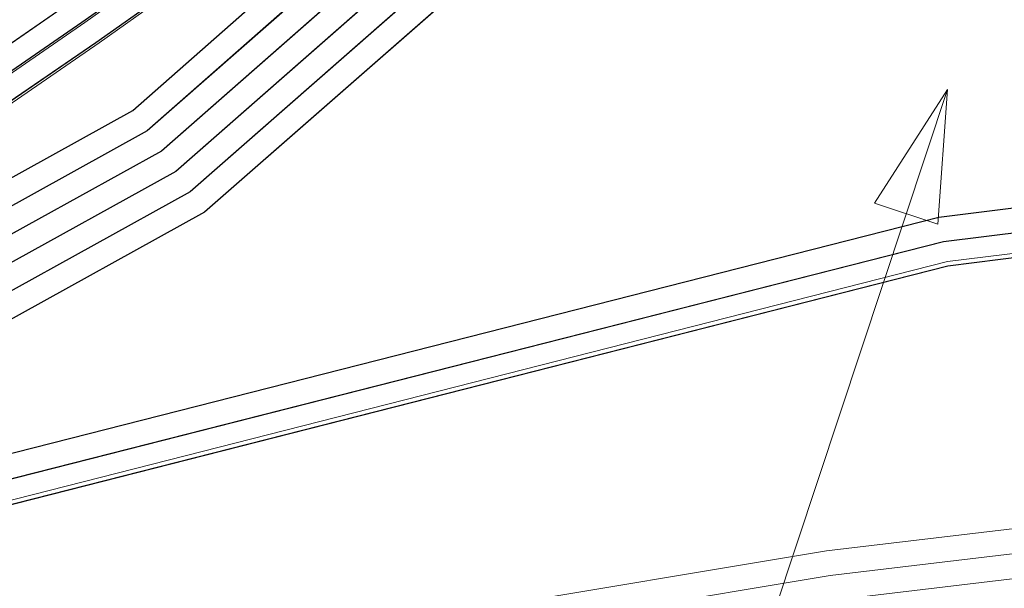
# Model space of a CAD drawing. Header units: metres. Extents: x -502 to 161, y -108 to 174.
# Tile 503 of 656: x -63.53 to -61.54, y -16.66 to -15.51. Entities that reach past the tile are written whole.
import ezdxf

# ---------------------------------------------------------------- set-up
doc = ezdxf.new("R2010")
doc.units = ezdxf.units.M
doc.header["$LTSCALE"] = 0.1
for name, color, linetype in [('BRI31-005.05-5p02-Koordinierung Lageplan 4. BA ZOB West 2022-06-15', 7, 'Continuous'), ('BRI31-005.06-5f07-Koordinierung Lageplan 4. BA ZOB Fernbusbahnh', 7, 'Continuous'), ('BRI32-005.02-5f05-Koordinierung Schemaplan 4 BA ZOB Teilbereich', 7, 'Continuous'), ('BRI32-005.03-5f06-Koordinierung Schemaplan 4 BA ZOB Teilbereich 2 Ost - Bahnhofsallee 2023-01-21', 7, 'Continuous')]:
    doc.layers.add(name, color=color, linetype=linetype)

# ---------------------------------------------------------------- blocks, each defined once
blk = doc.blocks.new('ALG_00093')
at = {"color": 1, "linetype": 'Continuous', "lineweight": 9, "true_color": 0xff0000, "transparency": 33554687, "flags": 128}
blk.add_lwpolyline([(0, 0), (0.3773, 0.09625), (0.3773, -0.09625), (0, 0)], dxfattribs=at)

msp = doc.modelspace()

# ---------------------------------------------------------------- linework, layer by layer
at = {"layer": 'BRI31-005.05-5p02-Koordinierung Lageplan 4. BA ZOB West 2022-06-15', "color": 116, "linetype": 'Continuous', "lineweight": 13, "true_color": 0x007f3f, "transparency": 33554687, "flags": 128}
for points in [[(-55.6527, -13.6584), (-59.3837, -14.2884), (-59.8707, -14.3754), (-61.3547, -14.6404), (-62.2037, -14.7924), (-62.5517, -14.8784), (-62.7277, -14.9854), (-63.4237, -15.4794), (-64.2987, -16.0824), (-64.8117, -16.1804), (-69.6547, -17.0434), (-75.4117, -17.9834), (-81.6807, -18.9484), (-88.8587, -20.2984), (-93.6347, -21.0284), (-98.8577, -21.9194)], [(-55.6447, -13.7074), (-59.3757, -14.3374), (-59.8617, -14.4244), (-61.3457, -14.6894), (-62.1937, -14.8414), (-62.5327, -14.9254), (-62.7007, -15.0274), (-63.3947, -15.5204), (-64.2787, -16.1294), (-64.8027, -16.2294), (-69.6467, -17.0924), (-75.4027, -18.0324), (-81.6717, -18.9974), (-88.8507, -20.3474), (-93.6267, -21.0774), (-98.8947, -21.9764)]]:
    msp.add_lwpolyline(points, dxfattribs=at)
at = {"layer": 'BRI31-005.05-5p02-Koordinierung Lageplan 4. BA ZOB West 2022-06-15', "color": 250, "linetype": 'Continuous', "lineweight": 25, "true_color": 0x333333, "transparency": 33554687, "flags": 128}
for points in [[(-179.1357, -29.7394), (-178.2047, -29.9074), (-176.5237, -30.3244), (-174.8367, -30.8434), (-162.8247, -32.5154), (-157.1227, -33.4214), (-150.6707, -32.1644), (-150.3757, -32.1054), (-126.7397, -27.5954), (-121.8107, -26.6854), (-104.5117, -23.3154), (-93.6067, -21.1744), (-88.8337, -20.4444), (-81.6527, -19.0944), (-75.3827, -18.1294), (-69.6317, -17.1894), (-64.2647, -16.2324), (-63.2977, -15.6984), (-62.6077, -15.0894), (-62.1947, -14.8414), (-59.6597, -14.3864), (-59.3767, -14.3364), (-55.6447, -13.7064)], [(-55.6367, -13.7554), (-59.3687, -14.3854), (-59.6507, -14.4354), (-62.1767, -14.8894), (-62.5777, -15.1304), (-63.2687, -15.7394), (-64.2477, -16.2804), (-69.6237, -17.2384), (-75.3737, -18.1784), (-81.6437, -19.1434), (-88.8257, -20.4934), (-93.5977, -21.2234), (-104.5017, -23.3644), (-121.8007, -26.7344), (-126.7307, -27.6444), (-150.3667, -32.1544), (-150.6607, -32.2134), (-157.1217, -33.4724), (-162.8317, -32.5644), (-174.8437, -30.8934), (-176.5357, -30.3734), (-178.2147, -29.9564), (-179.1357, -29.7904)], [(-55.6287, -13.8044), (-59.3607, -14.4344), (-59.6427, -14.4844), (-62.1587, -14.9374), (-62.5477, -15.1714), (-63.2397, -15.7804), (-64.2307, -16.3284), (-69.6157, -17.2874), (-75.3647, -18.2274), (-81.6347, -19.1924), (-88.8177, -20.5424), (-93.5887, -21.2724), (-104.4917, -23.4134), (-121.7907, -26.7834), (-126.7217, -27.6934), (-150.3577, -32.2034), (-150.6507, -32.2624), (-157.1207, -33.5234), (-162.8387, -32.6134), (-174.8507, -30.9434), (-176.5477, -30.4224), (-178.2247, -30.0054), (-179.1357, -29.8414)], [(-55.6207, -13.8534), (-59.3527, -14.4834), (-59.6277, -14.5324), (-62.1407, -14.9854), (-62.5177, -15.2124), (-63.2107, -15.8214), (-64.2137, -16.3764), (-69.6077, -17.3364), (-75.3557, -18.2764), (-81.6257, -19.2414), (-88.8097, -20.5914), (-93.5797, -21.3214), (-104.4817, -23.4624), (-121.7807, -26.8324), (-126.7127, -27.7424), (-150.3487, -32.2524), (-150.6407, -32.3114), (-157.1197, -33.5744), (-162.8457, -32.6624), (-174.8577, -30.9934), (-176.5597, -30.4714), (-178.2347, -30.0544), (-179.1357, -29.8924)], [(-55.6127, -13.9024), (-59.3447, -14.5324), (-59.6247, -14.5824), (-62.1227, -15.0334), (-62.4877, -15.2534), (-63.1817, -15.8624), (-64.1967, -16.4244), (-69.5997, -17.3854), (-75.3467, -18.3254), (-81.6167, -19.2904), (-88.8017, -20.6404), (-93.5707, -21.3704), (-104.4717, -23.5114), (-121.7707, -26.8814), (-126.7037, -27.7914), (-150.3397, -32.3014), (-150.6307, -32.3604), (-157.1187, -33.6254), (-162.8527, -32.7114), (-174.8647, -31.0434), (-176.5717, -30.5204), (-178.2447, -30.1034), (-179.1357, -29.9434)], [(-55.6047, -13.9514), (-59.3367, -14.5814), (-62.1047, -15.0814), (-62.4577, -15.2944), (-63.1527, -15.9034), (-64.1797, -16.4724), (-69.5917, -17.4344), (-75.3377, -18.3744), (-81.6077, -19.3394), (-88.7937, -20.6894), (-93.5617, -21.4194), (-104.4617, -23.5604), (-121.7607, -26.9304), (-126.6947, -27.8404), (-150.3307, -32.3504), (-150.6207, -32.4094), (-157.1177, -33.6764), (-162.8597, -32.7604), (-174.8717, -31.0934), (-176.5837, -30.5694), (-178.2547, -30.1524), (-179.1357, -29.9944)], [(-56.5667, -14.3244), (-56.9487, -14.6244), (-57.8377, -15.3484), (-58.3257, -15.4954), (-59.9937, -15.7044), (-61.6697, -15.9144), (-63.7887, -16.4534), (-69.5837, -17.4834), (-75.3287, -18.4234), (-81.5687, -19.5644), (-84.6457, -20.1594), (-93.6297, -21.6994), (-104.3877, -23.8594), (-121.7187, -27.1554), (-122.6217, -27.3224), (-126.1537, -27.9814), (-137.6357, -30.1594), (-150.2927, -32.5534), (-151.8867, -32.8594), (-157.0417, -33.8394), (-163.2567, -32.9244), (-174.3647, -31.3244), (-178.3997, -30.6854)], [(-56.5467, -14.3734), (-56.9177, -14.6634), (-57.8137, -15.3934), (-58.3107, -15.5434), (-58.9957, -15.6304), (-59.9877, -15.7544), (-61.6607, -15.9634), (-63.7777, -16.5024), (-69.5757, -17.5324), (-75.3197, -18.4724), (-81.5597, -19.6134), (-84.6367, -20.2084), (-93.6207, -21.7484), (-104.3777, -23.9084), (-121.7097, -27.2044), (-122.6127, -27.3714), (-126.1447, -28.0304), (-137.6267, -30.2084), (-150.2837, -32.6024), (-151.8777, -32.9084), (-157.0407, -33.8904), (-163.2637, -32.9734), (-174.3717, -31.3734), (-178.4067, -30.7344)], [(-56.5277, -14.4214), (-56.8867, -14.7024), (-57.7897, -15.4384), (-58.2967, -15.5914), (-58.9897, -15.6804), (-59.9817, -15.8044), (-61.6517, -16.0124), (-63.7667, -16.5514), (-69.5677, -17.5814), (-75.3107, -18.5214), (-81.5507, -19.6624), (-84.6277, -20.2574), (-93.6117, -21.7974), (-104.3677, -23.9574), (-121.7007, -27.2534), (-122.6037, -27.4204), (-126.1357, -28.0794), (-137.6177, -30.2574), (-150.2747, -32.6514), (-151.8687, -32.9574), (-154.1107, -33.3844)], [(-62.5057, -14.9114), (-62.7017, -15.0274), (-63.4007, -15.5204), (-64.2987, -16.1364), (-69.6477, -17.0914), (-75.4007, -18.0314), (-81.6707, -18.9964), (-88.8497, -20.3464), (-93.6247, -21.0764), (-104.5317, -23.2174), (-121.8307, -26.5874), (-126.7577, -27.4974), (-150.3937, -32.0074), (-150.6907, -32.0664), (-157.1247, -33.3194), (-162.8107, -32.4174), (-174.8227, -30.7434), (-176.4997, -30.2264), (-178.1847, -29.8094), (-179.1357, -29.6374)], [(-62.4797, -14.9544), (-62.6747, -15.0694), (-63.3727, -15.5614), (-64.2817, -16.1844), (-69.6397, -17.1404), (-75.3917, -18.0804), (-81.6617, -19.0454), (-88.8417, -20.3954), (-93.6157, -21.1254), (-104.5217, -23.2664), (-121.8207, -26.6364), (-126.7487, -27.5464), (-150.3847, -32.0564), (-150.6807, -32.1154), (-157.1237, -33.3704), (-162.8177, -32.4664), (-174.8297, -30.7934), (-176.5117, -30.2754), (-178.1947, -29.8584), (-179.1357, -29.6884)]]:
    msp.add_lwpolyline(points, dxfattribs=at)
at = {"layer": 'BRI31-005.05-5p02-Koordinierung Lageplan 4. BA ZOB West 2022-06-15', "color": 35, "linetype": 'Continuous', "lineweight": 13, "true_color": 0x99724c, "transparency": 33554687, "flags": 128}
msp.add_lwpolyline([(-56.5317, -14.4104), (-56.8937, -14.6954), (-57.7937, -15.4294), (-58.2987, -15.5824), (-58.9897, -15.6704), (-59.9837, -15.7944), (-61.6527, -16.0034), (-63.7687, -16.5424), (-69.5707, -17.5724), (-75.3137, -18.5124), (-81.5517, -19.6534), (-84.6287, -20.2484), (-93.6127, -21.7884), (-104.3697, -23.9484)], dxfattribs=at)
at = {"layer": 'BRI31-005.05-5p02-Koordinierung Lageplan 4. BA ZOB West 2022-06-15', "color": 7, "linetype": 'Continuous', "lineweight": 13, "transparency": 33554687, "flags": 128}
for points in [[(-61.4667, -16.5364), (-61.8967, -16.5874), (-64.8047, -17.0724), (-67.0677, -17.3534), (-81.2107, -19.8354), (-82.4137, -20.0454), (-83.9977, -20.3754), (-88.8717, -21.3944), (-93.5607, -22.0544), (-96.7847, -22.7254), (-98.7487, -23.1054), (-104.2927, -24.2564), (-104.8637, -24.3634), (-122.5617, -27.6464), (-126.0927, -28.3114), (-137.5747, -30.4814), (-151.2867, -33.0514), (-152.1117, -33.2054), (-156.9627, -34.1054), (-163.4867, -33.2114), (-174.4007, -31.5814), (-178.4277, -30.8814)], [(-61.4607, -16.5864), (-61.8897, -16.6374), (-64.7977, -17.1214), (-67.0607, -17.4024), (-81.2017, -19.8844), (-82.4047, -20.0944), (-83.9877, -20.4244), (-88.8627, -21.4434), (-93.5517, -22.1034), (-96.7747, -22.7744), (-98.7387, -23.1544), (-104.2827, -24.3054), (-104.8547, -24.4124), (-122.5527, -27.6954), (-126.0837, -28.3604), (-137.5657, -30.5304), (-151.2777, -33.1004), (-152.1027, -33.2544), (-156.9617, -34.1564), (-163.4937, -33.2604), (-174.4077, -31.6304), (-178.4347, -30.9304)], [(-178.4417, -30.9794), (-174.4147, -31.6794), (-163.5007, -33.3094), (-156.9607, -34.2074), (-152.0937, -33.3034), (-151.2687, -33.1494), (-137.5567, -30.5794), (-126.0747, -28.4094), (-122.5437, -27.7444), (-104.8457, -24.4614), (-104.2727, -24.3544), (-98.7287, -23.2034), (-96.7647, -22.8234), (-93.5427, -22.1524), (-88.8537, -21.4924), (-83.9777, -20.4734), (-82.3957, -20.1434), (-81.1927, -19.9334), (-67.0537, -17.4514), (-64.7907, -17.1704), (-61.8827, -16.6874), (-61.4547, -16.6364)]]:
    msp.add_lwpolyline(points, dxfattribs=at)
at = {"layer": 'BRI31-005.06-5f07-Koordinierung Lageplan 4. BA ZOB Fernbusbahnh', "color": 250, "linetype": 'Continuous', "lineweight": 20, "true_color": 0x333333, "transparency": 33554687, "flags": 128}
for points in [[(-179.1357, -29.7394), (-178.2047, -29.9074), (-176.5237, -30.3244), (-174.8367, -30.8434), (-162.8247, -32.5154), (-157.1227, -33.4214), (-150.6707, -32.1644), (-150.3757, -32.1054), (-126.7397, -27.5954), (-121.8107, -26.6854), (-104.5117, -23.3154), (-93.6067, -21.1744), (-88.8337, -20.4444), (-81.6527, -19.0944), (-75.3827, -18.1294), (-69.6317, -17.1894), (-64.2647, -16.2324), (-63.2977, -15.6984), (-62.6077, -15.0894), (-62.1947, -14.8414), (-59.6597, -14.3864), (-59.3767, -14.3364), (-55.6447, -13.7064)], [(-55.6367, -13.7554), (-59.3687, -14.3854), (-59.6507, -14.4354), (-62.1767, -14.8894), (-62.5777, -15.1304), (-63.2687, -15.7394), (-64.2477, -16.2804), (-69.6237, -17.2384), (-75.3737, -18.1784), (-81.6437, -19.1434), (-88.8257, -20.4934), (-93.5977, -21.2234), (-104.5017, -23.3644), (-121.8007, -26.7344), (-126.7307, -27.6444), (-150.3667, -32.1544), (-150.6607, -32.2134), (-157.1217, -33.4724), (-162.8317, -32.5644), (-174.8437, -30.8934), (-176.5357, -30.3734), (-178.2147, -29.9564), (-179.1357, -29.7904)], [(-55.6287, -13.8044), (-59.3607, -14.4344), (-59.6427, -14.4844), (-62.1587, -14.9374), (-62.5477, -15.1714), (-63.2397, -15.7804), (-64.2307, -16.3284), (-69.6157, -17.2874), (-75.3647, -18.2274), (-81.6347, -19.1924), (-88.8177, -20.5424), (-93.5887, -21.2724), (-104.4917, -23.4134), (-121.7907, -26.7834), (-126.7217, -27.6934), (-150.3577, -32.2034), (-150.6507, -32.2624), (-157.1207, -33.5234), (-162.8387, -32.6134), (-174.8507, -30.9434), (-176.5477, -30.4224), (-178.2247, -30.0054), (-179.1357, -29.8414)], [(-55.6207, -13.8534), (-59.3527, -14.4834), (-59.6277, -14.5324), (-62.1407, -14.9854), (-62.5177, -15.2124), (-63.2107, -15.8214), (-64.2137, -16.3764), (-69.6077, -17.3364), (-75.3557, -18.2764), (-81.6257, -19.2414), (-88.8097, -20.5914), (-93.5797, -21.3214), (-104.4817, -23.4624), (-121.7807, -26.8324), (-126.7127, -27.7424), (-150.3487, -32.2524), (-150.6407, -32.3114), (-157.1197, -33.5744), (-162.8457, -32.6624), (-174.8577, -30.9934), (-176.5597, -30.4714), (-178.2347, -30.0544), (-179.1357, -29.8924)], [(-55.6127, -13.9024), (-59.3447, -14.5324), (-59.6247, -14.5824), (-62.1227, -15.0334), (-62.4877, -15.2534), (-63.1817, -15.8624), (-64.1967, -16.4244), (-69.5997, -17.3854), (-75.3467, -18.3254), (-81.6167, -19.2904), (-88.8017, -20.6404), (-93.5707, -21.3704), (-104.4717, -23.5114), (-121.7707, -26.8814), (-126.7037, -27.7914), (-150.3397, -32.3014), (-150.6307, -32.3604), (-157.1187, -33.6254), (-162.8527, -32.7114), (-174.8647, -31.0434), (-176.5717, -30.5204), (-178.2447, -30.1034), (-179.1357, -29.9434)], [(-55.6047, -13.9514), (-59.3367, -14.5814), (-62.1047, -15.0814), (-62.4577, -15.2944), (-63.1527, -15.9034), (-64.1797, -16.4724), (-69.5917, -17.4344), (-75.3377, -18.3744), (-81.6077, -19.3394), (-88.7937, -20.6894), (-93.5617, -21.4194), (-104.4617, -23.5604), (-121.7607, -26.9304), (-126.6947, -27.8404), (-150.3307, -32.3504), (-150.6207, -32.4094), (-157.1177, -33.6764), (-162.8597, -32.7604), (-174.8717, -31.0934), (-176.5837, -30.5694), (-178.2547, -30.1524), (-179.1357, -29.9944)], [(-56.5667, -14.3244), (-56.9487, -14.6244), (-57.8377, -15.3484), (-58.3257, -15.4954), (-59.9937, -15.7044), (-61.6697, -15.9144), (-63.7887, -16.4534), (-69.5837, -17.4834), (-75.3287, -18.4234), (-81.5687, -19.5644), (-84.6457, -20.1594), (-93.6297, -21.6994), (-104.3877, -23.8594), (-121.7187, -27.1554), (-122.6217, -27.3224), (-126.1537, -27.9814), (-137.6357, -30.1594), (-150.2927, -32.5534), (-151.8867, -32.8594), (-157.0417, -33.8394), (-163.2567, -32.9244), (-174.3647, -31.3244), (-178.3997, -30.6854)], [(-56.5467, -14.3734), (-56.9177, -14.6634), (-57.8137, -15.3934), (-58.3107, -15.5434), (-58.9957, -15.6304), (-59.9877, -15.7544), (-61.6607, -15.9634), (-63.7777, -16.5024), (-69.5757, -17.5324), (-75.3197, -18.4724), (-81.5597, -19.6134), (-84.6367, -20.2084), (-93.6207, -21.7484), (-104.3777, -23.9084), (-121.7097, -27.2044), (-122.6127, -27.3714), (-126.1447, -28.0304), (-137.6267, -30.2084), (-150.2837, -32.6024), (-151.8777, -32.9084), (-157.0407, -33.8904), (-163.2637, -32.9734), (-174.3717, -31.3734), (-178.4067, -30.7344)], [(-62.5057, -14.9114), (-62.7017, -15.0274), (-63.4007, -15.5204), (-64.2987, -16.1364), (-69.6477, -17.0914), (-75.4007, -18.0314), (-81.6707, -18.9964), (-88.8497, -20.3464), (-93.6247, -21.0764), (-104.5317, -23.2174), (-121.8307, -26.5874), (-126.7577, -27.4974), (-150.3937, -32.0074), (-150.6907, -32.0664), (-157.1247, -33.3194), (-162.8107, -32.4174), (-174.8227, -30.7434), (-176.4997, -30.2264), (-178.1847, -29.8094), (-179.1357, -29.6374)], [(-62.4797, -14.9544), (-62.6747, -15.0694), (-63.3727, -15.5614), (-64.2817, -16.1844), (-69.6397, -17.1404), (-75.3917, -18.0804), (-81.6617, -19.0454), (-88.8417, -20.3954), (-93.6157, -21.1254), (-104.5217, -23.2664), (-121.8207, -26.6364), (-126.7487, -27.5464), (-150.3847, -32.0564), (-150.6807, -32.1154), (-157.1237, -33.3704), (-162.8177, -32.4664), (-174.8297, -30.7934), (-176.5117, -30.2754), (-178.1947, -29.8584), (-179.1357, -29.6884)]]:
    msp.add_lwpolyline(points, dxfattribs=at)
at = {"layer": 'BRI31-005.06-5f07-Koordinierung Lageplan 4. BA ZOB Fernbusbahnh', "color": 7, "linetype": 'Continuous', "lineweight": 9, "transparency": 33554687, "flags": 128}
for points in [[(-61.4667, -16.5364), (-61.8967, -16.5874), (-64.8047, -17.0724), (-67.0677, -17.3534), (-81.2107, -19.8354), (-82.4137, -20.0454), (-83.9977, -20.3754), (-88.8717, -21.3944), (-93.5607, -22.0544), (-96.7847, -22.7254), (-98.7487, -23.1054), (-104.2927, -24.2564), (-104.8637, -24.3634), (-122.5617, -27.6464), (-126.0927, -28.3114), (-137.5747, -30.4814), (-151.2867, -33.0514), (-152.1117, -33.2054), (-156.9627, -34.1054), (-163.4867, -33.2114), (-174.4007, -31.5814), (-178.4277, -30.8814)], [(-61.4607, -16.5864), (-61.8897, -16.6374), (-64.7977, -17.1214), (-67.0607, -17.4024), (-81.2017, -19.8844), (-82.4047, -20.0944), (-83.9877, -20.4244), (-88.8627, -21.4434), (-93.5517, -22.1034), (-96.7747, -22.7744), (-98.7387, -23.1544), (-104.2827, -24.3054), (-104.8547, -24.4124), (-122.5527, -27.6954), (-126.0837, -28.3604), (-137.5657, -30.5304), (-151.2777, -33.1004), (-152.1027, -33.2544), (-156.9617, -34.1564), (-163.4937, -33.2604), (-174.4077, -31.6304), (-178.4347, -30.9304)], [(-178.4417, -30.9794), (-174.4147, -31.6794), (-163.5007, -33.3094), (-156.9607, -34.2074), (-152.0937, -33.3034), (-151.2687, -33.1494), (-137.5567, -30.5794), (-126.0747, -28.4094), (-122.5437, -27.7444), (-104.8457, -24.4614), (-104.2727, -24.3544), (-98.7287, -23.2034), (-96.7647, -22.8234), (-93.5427, -22.1524), (-88.8537, -21.4924), (-83.9777, -20.4734), (-82.3957, -20.1434), (-81.1927, -19.9334), (-67.0537, -17.4514), (-64.7907, -17.1704), (-61.8827, -16.6874), (-61.4547, -16.6364)]]:
    msp.add_lwpolyline(points, dxfattribs=at)
at = {"layer": 'BRI32-005.02-5f05-Koordinierung Schemaplan 4 BA ZOB Teilbereich', "color": 116, "linetype": 'Continuous', "lineweight": 13, "true_color": 0x007f3f, "transparency": 33554687, "flags": 128}
for points in [[(-55.6527, -13.6584), (-59.3837, -14.2884), (-59.8707, -14.3754), (-61.3547, -14.6404), (-62.2037, -14.7924), (-62.5517, -14.8784), (-62.7277, -14.9854), (-63.4237, -15.4794), (-64.2987, -16.0824), (-64.8117, -16.1804), (-69.6547, -17.0434), (-75.4117, -17.9834), (-81.6807, -18.9484), (-88.8587, -20.2984), (-93.6347, -21.0284), (-98.8577, -21.9194)], [(-55.6447, -13.7074), (-59.3757, -14.3374), (-59.8617, -14.4244), (-61.3457, -14.6894), (-62.1937, -14.8414), (-62.5327, -14.9254), (-62.7007, -15.0274), (-63.3947, -15.5204), (-64.2787, -16.1294), (-64.8027, -16.2294), (-69.6467, -17.0924), (-75.4027, -18.0324), (-81.6717, -18.9974), (-88.8507, -20.3474), (-93.6267, -21.0774), (-98.8947, -21.9764)], [(-55.6367, -13.7564), (-59.3677, -14.3864), (-59.8527, -14.4734), (-61.3367, -14.7384), (-62.1837, -14.8904), (-62.5137, -14.9724), (-62.6737, -15.0694), (-63.3657, -15.5614), (-64.2587, -16.1764), (-64.7937, -16.2784), (-69.6387, -17.1414), (-75.3937, -18.0814), (-81.6627, -19.0464), (-88.8427, -20.3964), (-93.6187, -21.1264), (-96.6407, -21.6424), (-97.0907, -21.5164), (-97.3757, -21.1154), (-98.0337, -17.5034), (-97.8377, -17.4674)]]:
    msp.add_lwpolyline(points, dxfattribs=at)
at = {"layer": 'BRI32-005.02-5f05-Koordinierung Schemaplan 4 BA ZOB Teilbereich', "color": 251, "linetype": 'Continuous', "lineweight": 13, "true_color": 0x5b5b5b, "transparency": 33554687, "flags": 128}
msp.add_lwpolyline([(-97.9357, -17.4854), (-97.2817, -21.0754), (-97.0297, -21.4294), (-96.6357, -21.5404), (-93.6347, -21.0274), (-88.8597, -20.2974), (-81.6797, -18.9474), (-75.4097, -17.9824), (-69.6557, -17.0424), (-64.8117, -16.1804), (-64.2977, -16.0824), (-63.4227, -15.4794), (-62.7287, -14.9854), (-62.5527, -14.8794), (-62.2047, -14.7924), (-61.3547, -14.6404), (-59.8707, -14.3754), (-59.3847, -14.2874), (-55.6527, -13.6574)], dxfattribs=at)
at = {"layer": 'BRI32-005.02-5f05-Koordinierung Schemaplan 4 BA ZOB Teilbereich', "color": 250, "linetype": 'Continuous', "lineweight": 25, "true_color": 0x333333, "transparency": 33554687, "flags": 128}
for points in [[(-179.1357, -29.7394), (-178.2047, -29.9074), (-176.5237, -30.3244), (-174.8367, -30.8434), (-162.8247, -32.5154), (-157.1227, -33.4214), (-150.6707, -32.1644), (-150.3757, -32.1054), (-126.7397, -27.5954), (-121.8107, -26.6854), (-104.5117, -23.3154), (-93.6067, -21.1744), (-88.8337, -20.4444), (-81.6527, -19.0944), (-75.3827, -18.1294), (-69.6317, -17.1894), (-64.2647, -16.2324), (-63.2977, -15.6984), (-62.6077, -15.0894), (-62.1947, -14.8414), (-59.6597, -14.3864), (-59.3767, -14.3364), (-55.6447, -13.7064)], [(-55.6367, -13.7554), (-59.3687, -14.3854), (-59.6507, -14.4354), (-62.1767, -14.8894), (-62.5777, -15.1304), (-63.2687, -15.7394), (-64.2477, -16.2804), (-69.6237, -17.2384), (-75.3737, -18.1784), (-81.6437, -19.1434), (-88.8257, -20.4934), (-93.5977, -21.2234), (-104.5017, -23.3644), (-121.8007, -26.7344), (-126.7307, -27.6444), (-150.3667, -32.1544), (-150.6607, -32.2134), (-157.1217, -33.4724), (-162.8317, -32.5644), (-174.8437, -30.8934), (-176.5357, -30.3734), (-178.2147, -29.9564), (-179.1357, -29.7904)], [(-55.6287, -13.8044), (-59.3607, -14.4344), (-59.6427, -14.4844), (-62.1587, -14.9374), (-62.5477, -15.1714), (-63.2397, -15.7804), (-64.2307, -16.3284), (-69.6157, -17.2874), (-75.3647, -18.2274), (-81.6347, -19.1924), (-88.8177, -20.5424), (-93.5887, -21.2724), (-104.4917, -23.4134), (-121.7907, -26.7834), (-126.7217, -27.6934), (-150.3577, -32.2034), (-150.6507, -32.2624), (-157.1207, -33.5234), (-162.8387, -32.6134), (-174.8507, -30.9434), (-176.5477, -30.4224), (-178.2247, -30.0054), (-179.1357, -29.8414)], [(-55.6207, -13.8534), (-59.3527, -14.4834), (-59.6277, -14.5324), (-62.1407, -14.9854), (-62.5177, -15.2124), (-63.2107, -15.8214), (-64.2137, -16.3764), (-69.6077, -17.3364), (-75.3557, -18.2764), (-81.6257, -19.2414), (-88.8097, -20.5914), (-93.5797, -21.3214), (-104.4817, -23.4624), (-121.7807, -26.8324), (-126.7127, -27.7424), (-150.3487, -32.2524), (-150.6407, -32.3114), (-157.1197, -33.5744), (-162.8457, -32.6624), (-174.8577, -30.9934), (-176.5597, -30.4714), (-178.2347, -30.0544), (-179.1357, -29.8924)], [(-55.6127, -13.9024), (-59.3447, -14.5324), (-59.6247, -14.5824), (-62.1227, -15.0334), (-62.4877, -15.2534), (-63.1817, -15.8624), (-64.1967, -16.4244), (-69.5997, -17.3854), (-75.3467, -18.3254), (-81.6167, -19.2904), (-88.8017, -20.6404), (-93.5707, -21.3704), (-104.4717, -23.5114), (-121.7707, -26.8814), (-126.7037, -27.7914), (-150.3397, -32.3014), (-150.6307, -32.3604), (-157.1187, -33.6254), (-162.8527, -32.7114), (-174.8647, -31.0434), (-176.5717, -30.5204), (-178.2447, -30.1034), (-179.1357, -29.9434)], [(-55.6047, -13.9514), (-59.3367, -14.5814), (-62.1047, -15.0814), (-62.4577, -15.2944), (-63.1527, -15.9034), (-64.1797, -16.4724), (-69.5917, -17.4344), (-75.3377, -18.3744), (-81.6077, -19.3394), (-88.7937, -20.6894), (-93.5617, -21.4194), (-104.4617, -23.5604), (-121.7607, -26.9304), (-126.6947, -27.8404), (-150.3307, -32.3504), (-150.6207, -32.4094), (-157.1177, -33.6764), (-162.8597, -32.7604), (-174.8717, -31.0934), (-176.5837, -30.5694), (-178.2547, -30.1524), (-179.1357, -29.9944)], [(-56.5667, -14.3244), (-56.9487, -14.6244), (-57.8377, -15.3484), (-58.3257, -15.4954), (-59.9937, -15.7044), (-61.6697, -15.9144), (-63.7887, -16.4534), (-69.5837, -17.4834), (-75.3287, -18.4234), (-81.5687, -19.5644), (-84.6457, -20.1594), (-93.6297, -21.6994), (-104.3877, -23.8594), (-121.7187, -27.1554), (-122.6217, -27.3224), (-126.1537, -27.9814), (-137.6357, -30.1594), (-150.2927, -32.5534), (-151.8867, -32.8594), (-157.0417, -33.8394), (-163.2567, -32.9244), (-174.3647, -31.3244), (-178.3997, -30.6854)], [(-56.5467, -14.3734), (-56.9177, -14.6634), (-57.8137, -15.3934), (-58.3107, -15.5434), (-58.9957, -15.6304), (-59.9877, -15.7544), (-61.6607, -15.9634), (-63.7777, -16.5024), (-69.5757, -17.5324), (-75.3197, -18.4724), (-81.5597, -19.6134), (-84.6367, -20.2084), (-93.6207, -21.7484), (-104.3777, -23.9084), (-121.7097, -27.2044), (-122.6127, -27.3714), (-126.1447, -28.0304), (-137.6267, -30.2084), (-150.2837, -32.6024), (-151.8777, -32.9084), (-157.0407, -33.8904), (-163.2637, -32.9734), (-174.3717, -31.3734), (-178.4067, -30.7344)], [(-56.5277, -14.4214), (-56.8867, -14.7024), (-57.7897, -15.4384), (-58.2967, -15.5914), (-58.9897, -15.6804), (-59.9817, -15.8044), (-61.6517, -16.0124), (-63.7667, -16.5514), (-69.5677, -17.5814), (-75.3107, -18.5214), (-81.5507, -19.6624), (-84.6277, -20.2574), (-93.6117, -21.7974), (-104.3677, -23.9574), (-121.7007, -27.2534), (-122.6037, -27.4204), (-126.1357, -28.0794), (-137.6177, -30.2574), (-150.2747, -32.6514), (-151.8687, -32.9574), (-154.1107, -33.3844)]]:
    msp.add_lwpolyline(points, dxfattribs=at)
at = {"layer": 'BRI32-005.02-5f05-Koordinierung Schemaplan 4 BA ZOB Teilbereich', "color": 35, "linetype": 'Continuous', "lineweight": 13, "true_color": 0x99724c, "transparency": 33554687, "flags": 128}
msp.add_lwpolyline([(-56.5317, -14.4104), (-56.8937, -14.6954), (-57.7937, -15.4294), (-58.2987, -15.5824), (-58.9897, -15.6704), (-59.9837, -15.7944), (-61.6527, -16.0034), (-63.7687, -16.5424), (-69.5707, -17.5724), (-75.3137, -18.5124), (-81.5517, -19.6534), (-84.6287, -20.2484), (-93.6127, -21.7884), (-104.3697, -23.9484)], dxfattribs=at)
at = {"layer": 'BRI32-005.03-5f06-Koordinierung Schemaplan 4 BA ZOB Teilbereich 2 Ost - Bahnhofsallee 2023-01-21', "color": 1, "linetype": 'Continuous', "lineweight": 13, "true_color": 0xff0000, "transparency": 33554687}
msp.add_line((-61.6527, -15.6557), (-62.5939, -18.4979), dxfattribs=at)
at = {"layer": 'BRI32-005.03-5f06-Koordinierung Schemaplan 4 BA ZOB Teilbereich 2 Ost - Bahnhofsallee 2023-01-21', "color": 116, "linetype": 'Continuous', "lineweight": 9, "true_color": 0x007f3f, "transparency": 33554687, "flags": 128}
for points in [[(-55.6527, -13.6584), (-59.3837, -14.2884), (-59.8707, -14.3754), (-61.3547, -14.6404), (-62.2037, -14.7924), (-62.5517, -14.8784), (-62.7277, -14.9854), (-63.4237, -15.4794), (-64.2987, -16.0824), (-64.8117, -16.1804), (-69.6547, -17.0434), (-75.4117, -17.9834), (-81.6807, -18.9484), (-88.8587, -20.2984), (-93.6347, -21.0284), (-98.8577, -21.9194)], [(-55.6447, -13.7074), (-59.3757, -14.3374), (-59.8617, -14.4244), (-61.3457, -14.6894), (-62.1937, -14.8414), (-62.5327, -14.9254), (-62.7007, -15.0274), (-63.3947, -15.5204), (-64.2787, -16.1294), (-64.8027, -16.2294), (-69.6467, -17.0924), (-75.4027, -18.0324), (-81.6717, -18.9974), (-88.8507, -20.3474), (-93.6267, -21.0774), (-98.8947, -21.9764)], [(-55.6367, -13.7564), (-59.3677, -14.3864), (-59.8527, -14.4734), (-61.3367, -14.7384), (-62.1837, -14.8904), (-62.5137, -14.9724), (-62.6737, -15.0694), (-63.3657, -15.5614), (-64.2587, -16.1764), (-64.7937, -16.2784), (-69.6387, -17.1414), (-75.3937, -18.0814), (-81.6627, -19.0464), (-88.8427, -20.3964), (-93.6187, -21.1264), (-96.6407, -21.6424), (-97.0907, -21.5164), (-97.3757, -21.1154), (-98.0337, -17.5034), (-97.8377, -17.4674)]]:
    msp.add_lwpolyline(points, dxfattribs=at)
at = {"layer": 'BRI32-005.03-5f06-Koordinierung Schemaplan 4 BA ZOB Teilbereich 2 Ost - Bahnhofsallee 2023-01-21', "color": 251, "linetype": 'Continuous', "lineweight": 9, "true_color": 0x5b5b5b, "transparency": 33554687, "flags": 128}
msp.add_lwpolyline([(-97.9357, -17.4854), (-97.2817, -21.0754), (-97.0297, -21.4294), (-96.6357, -21.5404), (-93.6347, -21.0274), (-88.8597, -20.2974), (-81.6797, -18.9474), (-75.4097, -17.9824), (-69.6557, -17.0424), (-64.8117, -16.1804), (-64.2977, -16.0824), (-63.4227, -15.4794), (-62.7287, -14.9854), (-62.5527, -14.8794), (-62.2047, -14.7924), (-61.3547, -14.6404), (-59.8707, -14.3754), (-59.3847, -14.2874), (-55.6527, -13.6574)], dxfattribs=at)
at = {"layer": 'BRI32-005.03-5f06-Koordinierung Schemaplan 4 BA ZOB Teilbereich 2 Ost - Bahnhofsallee 2023-01-21', "color": 250, "linetype": 'Continuous', "lineweight": 20, "true_color": 0x333333, "transparency": 33554687, "flags": 128}
for points in [[(-179.1357, -29.7394), (-178.2047, -29.9074), (-176.5237, -30.3244), (-174.8367, -30.8434), (-162.8247, -32.5154), (-157.1227, -33.4214), (-150.6707, -32.1644), (-150.3757, -32.1054), (-126.7397, -27.5954), (-121.8107, -26.6854), (-104.5117, -23.3154), (-93.6067, -21.1744), (-88.8337, -20.4444), (-81.6527, -19.0944), (-75.3827, -18.1294), (-69.6317, -17.1894), (-64.2647, -16.2324), (-63.2977, -15.6984), (-62.6077, -15.0894), (-62.1947, -14.8414), (-59.6597, -14.3864), (-59.3767, -14.3364), (-55.6447, -13.7064)], [(-55.6367, -13.7554), (-59.3687, -14.3854), (-59.6507, -14.4354), (-62.1767, -14.8894), (-62.5777, -15.1304), (-63.2687, -15.7394), (-64.2477, -16.2804), (-69.6237, -17.2384), (-75.3737, -18.1784), (-81.6437, -19.1434), (-88.8257, -20.4934), (-93.5977, -21.2234), (-104.5017, -23.3644), (-121.8007, -26.7344), (-126.7307, -27.6444), (-150.3667, -32.1544), (-150.6607, -32.2134), (-157.1217, -33.4724), (-162.8317, -32.5644), (-174.8437, -30.8934), (-176.5357, -30.3734), (-178.2147, -29.9564), (-179.1357, -29.7904)], [(-55.6287, -13.8044), (-59.3607, -14.4344), (-59.6427, -14.4844), (-62.1587, -14.9374), (-62.5477, -15.1714), (-63.2397, -15.7804), (-64.2307, -16.3284), (-69.6157, -17.2874), (-75.3647, -18.2274), (-81.6347, -19.1924), (-88.8177, -20.5424), (-93.5887, -21.2724), (-104.4917, -23.4134), (-121.7907, -26.7834), (-126.7217, -27.6934), (-150.3577, -32.2034), (-150.6507, -32.2624), (-157.1207, -33.5234), (-162.8387, -32.6134), (-174.8507, -30.9434), (-176.5477, -30.4224), (-178.2247, -30.0054), (-179.1357, -29.8414)], [(-55.6207, -13.8534), (-59.3527, -14.4834), (-59.6277, -14.5324), (-62.1407, -14.9854), (-62.5177, -15.2124), (-63.2107, -15.8214), (-64.2137, -16.3764), (-69.6077, -17.3364), (-75.3557, -18.2764), (-81.6257, -19.2414), (-88.8097, -20.5914), (-93.5797, -21.3214), (-104.4817, -23.4624), (-121.7807, -26.8324), (-126.7127, -27.7424), (-150.3487, -32.2524), (-150.6407, -32.3114), (-157.1197, -33.5744), (-162.8457, -32.6624), (-174.8577, -30.9934), (-176.5597, -30.4714), (-178.2347, -30.0544), (-179.1357, -29.8924)], [(-55.6127, -13.9024), (-59.3447, -14.5324), (-59.6247, -14.5824), (-62.1227, -15.0334), (-62.4877, -15.2534), (-63.1817, -15.8624), (-64.1967, -16.4244), (-69.5997, -17.3854), (-75.3467, -18.3254), (-81.6167, -19.2904), (-88.8017, -20.6404), (-93.5707, -21.3704), (-104.4717, -23.5114), (-121.7707, -26.8814), (-126.7037, -27.7914), (-150.3397, -32.3014), (-150.6307, -32.3604), (-157.1187, -33.6254), (-162.8527, -32.7114), (-174.8647, -31.0434), (-176.5717, -30.5204), (-178.2447, -30.1034), (-179.1357, -29.9434)], [(-55.6047, -13.9514), (-59.3367, -14.5814), (-62.1047, -15.0814), (-62.4577, -15.2944), (-63.1527, -15.9034), (-64.1797, -16.4724), (-69.5917, -17.4344), (-75.3377, -18.3744), (-81.6077, -19.3394), (-88.7937, -20.6894), (-93.5617, -21.4194), (-104.4617, -23.5604), (-121.7607, -26.9304), (-126.6947, -27.8404), (-150.3307, -32.3504), (-150.6207, -32.4094), (-157.1177, -33.6764), (-162.8597, -32.7604), (-174.8717, -31.0934), (-176.5837, -30.5694), (-178.2547, -30.1524), (-179.1357, -29.9944)], [(-56.5667, -14.3244), (-56.9487, -14.6244), (-57.8377, -15.3484), (-58.3257, -15.4954), (-59.9937, -15.7044), (-61.6697, -15.9144), (-63.7887, -16.4534), (-69.5837, -17.4834), (-75.3287, -18.4234), (-81.5687, -19.5644), (-84.6457, -20.1594), (-93.6297, -21.6994), (-104.3877, -23.8594), (-121.7187, -27.1554), (-122.6217, -27.3224), (-126.1537, -27.9814), (-137.6357, -30.1594), (-150.2927, -32.5534), (-151.8867, -32.8594), (-157.0417, -33.8394), (-163.2567, -32.9244), (-174.3647, -31.3244), (-178.3997, -30.6854)], [(-56.5467, -14.3734), (-56.9177, -14.6634), (-57.8137, -15.3934), (-58.3107, -15.5434), (-58.9957, -15.6304), (-59.9877, -15.7544), (-61.6607, -15.9634), (-63.7777, -16.5024), (-69.5757, -17.5324), (-75.3197, -18.4724), (-81.5597, -19.6134), (-84.6367, -20.2084), (-93.6207, -21.7484), (-104.3777, -23.9084), (-121.7097, -27.2044), (-122.6127, -27.3714), (-126.1447, -28.0304), (-137.6267, -30.2084), (-150.2837, -32.6024), (-151.8777, -32.9084), (-157.0407, -33.8904), (-163.2637, -32.9734), (-174.3717, -31.3734), (-178.4067, -30.7344)], [(-56.5277, -14.4214), (-56.8867, -14.7024), (-57.7897, -15.4384), (-58.2967, -15.5914), (-58.9897, -15.6804), (-59.9817, -15.8044), (-61.6517, -16.0124), (-63.7667, -16.5514), (-69.5677, -17.5814), (-75.3107, -18.5214), (-81.5507, -19.6624), (-84.6277, -20.2574), (-93.6117, -21.7974), (-104.3677, -23.9574), (-121.7007, -27.2534), (-122.6037, -27.4204), (-126.1357, -28.0794), (-137.6177, -30.2574), (-150.2747, -32.6514), (-151.8687, -32.9574), (-154.1107, -33.3844)], [(-62.5057, -14.9114), (-62.7017, -15.0274), (-63.4007, -15.5204), (-64.2987, -16.1364), (-69.6477, -17.0914), (-75.4007, -18.0314), (-81.6707, -18.9964), (-88.8497, -20.3464), (-93.6247, -21.0764), (-104.5317, -23.2174), (-121.8307, -26.5874), (-126.7577, -27.4974), (-150.3937, -32.0074), (-150.6907, -32.0664), (-157.1247, -33.3194), (-162.8107, -32.4174), (-174.8227, -30.7434), (-176.4997, -30.2264), (-178.1847, -29.8094), (-179.1357, -29.6374)], [(-62.4797, -14.9544), (-62.6747, -15.0694), (-63.3727, -15.5614), (-64.2817, -16.1844), (-69.6397, -17.1404), (-75.3917, -18.0804), (-81.6617, -19.0454), (-88.8417, -20.3954), (-93.6157, -21.1254), (-104.5217, -23.2664), (-121.8207, -26.6364), (-126.7487, -27.5464), (-150.3847, -32.0564), (-150.6807, -32.1154), (-157.1237, -33.3704), (-162.8177, -32.4664), (-174.8297, -30.7934), (-176.5117, -30.2754), (-178.1947, -29.8584), (-179.1357, -29.6884)]]:
    msp.add_lwpolyline(points, dxfattribs=at)
at = {"layer": 'BRI32-005.03-5f06-Koordinierung Schemaplan 4 BA ZOB Teilbereich 2 Ost - Bahnhofsallee 2023-01-21', "color": 35, "linetype": 'Continuous', "lineweight": 9, "true_color": 0x99724c, "transparency": 33554687, "flags": 128}
msp.add_lwpolyline([(-56.5317, -14.4104), (-56.8937, -14.6954), (-57.7937, -15.4294), (-58.2987, -15.5824), (-58.9897, -15.6704), (-59.9837, -15.7944), (-61.6527, -16.0034), (-63.7687, -16.5424), (-69.5707, -17.5724), (-75.3137, -18.5124), (-81.5517, -19.6534), (-84.6287, -20.2484), (-93.6127, -21.7884), (-104.3697, -23.9484)], dxfattribs=at)
at = {"layer": 'BRI32-005.03-5f06-Koordinierung Schemaplan 4 BA ZOB Teilbereich 2 Ost - Bahnhofsallee 2023-01-21', "color": 7, "linetype": 'Continuous', "lineweight": 9, "transparency": 33554687, "flags": 128}
for points in [[(-61.4667, -16.5364), (-61.8967, -16.5874), (-64.8047, -17.0724), (-67.0677, -17.3534), (-81.2107, -19.8354), (-82.4137, -20.0454), (-83.9977, -20.3754), (-88.8717, -21.3944), (-93.5607, -22.0544), (-96.7847, -22.7254), (-98.7487, -23.1054), (-104.2927, -24.2564), (-104.8637, -24.3634), (-122.5617, -27.6464), (-126.0927, -28.3114), (-137.5747, -30.4814), (-151.2867, -33.0514), (-152.1117, -33.2054), (-156.9627, -34.1054), (-163.4867, -33.2114), (-174.4007, -31.5814), (-178.4277, -30.8814)], [(-61.4607, -16.5864), (-61.8897, -16.6374), (-64.7977, -17.1214), (-67.0607, -17.4024), (-81.2017, -19.8844), (-82.4047, -20.0944), (-83.9877, -20.4244), (-88.8627, -21.4434), (-93.5517, -22.1034), (-96.7747, -22.7744), (-98.7387, -23.1544), (-104.2827, -24.3054), (-104.8547, -24.4124), (-122.5527, -27.6954), (-126.0837, -28.3604), (-137.5657, -30.5304), (-151.2777, -33.1004), (-152.1027, -33.2544), (-156.9617, -34.1564), (-163.4937, -33.2604), (-174.4077, -31.6304), (-178.4347, -30.9304)], [(-178.4417, -30.9794), (-174.4147, -31.6794), (-163.5007, -33.3094), (-156.9607, -34.2074), (-152.0937, -33.3034), (-151.2687, -33.1494), (-137.5567, -30.5794), (-126.0747, -28.4094), (-122.5437, -27.7444), (-104.8457, -24.4614), (-104.2727, -24.3544), (-98.7287, -23.2034), (-96.7647, -22.8234), (-93.5427, -22.1524), (-88.8537, -21.4924), (-83.9777, -20.4734), (-82.3957, -20.1434), (-81.1927, -19.9334), (-67.0537, -17.4514), (-64.7907, -17.1704), (-61.8827, -16.6874), (-61.4547, -16.6364)]]:
    msp.add_lwpolyline(points, dxfattribs=at)

# ---------------------------------------------------------------- block references
at = {"layer": 'BRI32-005.03-5f06-Koordinierung Schemaplan 4 BA ZOB Teilbereich 2 Ost - Bahnhofsallee 2023-01-21', "color": 7, "transparency": 33554687, "xscale": 0.699999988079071, "yscale": 0.699999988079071, "zscale": 0.699999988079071, "rotation": 251.6781143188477}
msp.add_blockref('ALG_00093', (-61.6527, -15.6557), dxfattribs=at)

doc.saveas('drawing.dxf')
